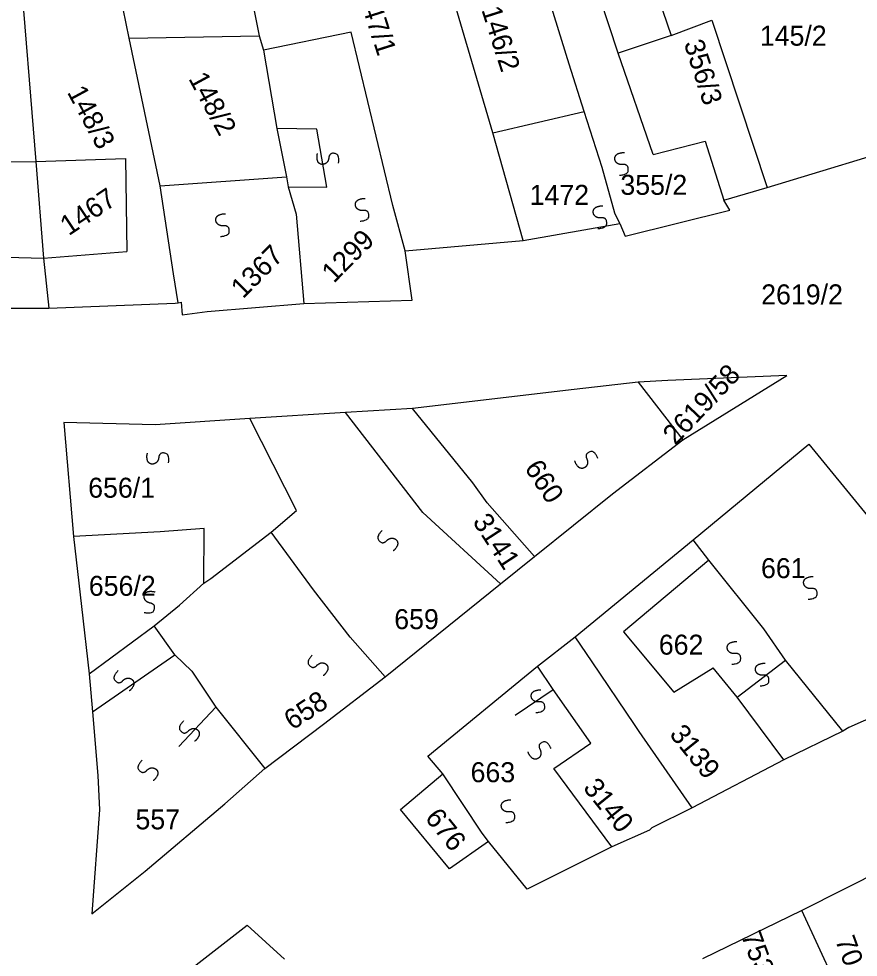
# Model space of a CAD drawing. Extents: x -581999 to -572728, y -1219553 to -1212032.
# Drawn here: x -577664.3 to -577580.3, y -1215821.3 to -1215727.3 of the extents above; entities that cross this region are included whole.
import ezdxf

# ---------------------------------------------------------------- set-up
doc = ezdxf.new("R2010")
doc.units = 0
for name, color, linetype in [('Vrstva 1', 7, 'Continuous'), ('Vrstva 2', 7, 'Continuous'), ('Vrstva 4', 7, 'Continuous'), ('Vrstva 6', 7, 'Continuous')]:
    doc.layers.add(name, color=color, linetype=linetype)

msp = doc.modelspace()

# ---------------------------------------------------------------- linework, layer by layer
at = {"layer": 'Vrstva 1'}
for p, q in [((-577599.039, -1215729.005), (-577604.345, -1215730.793)), ((-577600.835, -1215740.926), (-577604.345, -1215730.793)), ((-577672.726, -1215741.662), (-577662.648, -1215741.635)), ((-577650.196, -1215744.043), (-577637.554, -1215743.166)), ((-577608.767, -1215764.437), (-577624.944, -1215766.35)), ((-577624.944, -1215766.35), (-577631.629, -1215766.741)), ((-577623.888, -1215776.765), (-577631.629, -1215766.741)), ((-577616.138, -1215783.902), (-577623.888, -1215776.765)), ((-577648.734, -1215791), (-577650.796, -1215788.093)), ((-577647.014, -1215792.631), (-577648.734, -1215791)), ((-577602.704, -1215797.973), (-577606.935, -1215791.694)), ((-577647.014, -1215792.631), (-577644.61, -1215796.237)), ((-577598.775, -1215794.733), (-577594.85, -1215792.306)), ((-577592.446, -1215795.215), (-577594.85, -1215792.306)), ((-577587.754, -1215801.495), (-577592.446, -1215795.215))]:
    msp.add_line(p, q, dxfattribs=at)
for points in [[(-577606.708, -1215706.567), (-577599.039, -1215729.005)], [(-577616.887, -1215738.765), (-577623.812, -1215715.278), (-577625.945, -1215706.796)], [(-577607.744, -1215736.632), (-577609.259, -1215731.89), (-577613.801, -1215717.207)], [(-577662.285, -1215721.712), (-577664.284, -1215721.582), (-577662.648, -1215741.635)], [(-577653.297, -1215729.272), (-577653.909, -1215726.352), (-577654.614, -1215721.793), (-577660.578, -1215721.683), (-577660.748, -1215721.626)], [(-577641.076, -1215724.999), (-577640.284, -1215729.038)], [(-577599.039, -1215729.005), (-577594.968, -1215727.469), (-577589.442, -1215744.22)], [(-577653.297, -1215729.272), (-577640.284, -1215729.038)], [(-577648.857, -1215752.851), (-577650.196, -1215744.043), (-577653.297, -1215729.272)], [(-577640.284, -1215729.038), (-577639.85, -1215730.494)], [(-577626.905, -1215746.021), (-577631.077, -1215728.697), (-577639.85, -1215730.494)], [(-577639.85, -1215730.494), (-577638.527, -1215738.334)], [(-577616.887, -1215738.765), (-577607.744, -1215736.632)], [(-577605.961, -1215742.227), (-577607.744, -1215736.632)], [(-577638.527, -1215738.334), (-577637.554, -1215743.166), (-577637.378, -1215744.169)], [(-577613.85, -1215749.524), (-577616.887, -1215738.765)], [(-577600.835, -1215740.926), (-577595.654, -1215739.583)], [(-577595.654, -1215739.583), (-577593.782, -1215745.482)], [(-577589.442, -1215744.22), (-577574.064, -1215739.543)], [(-577662.648, -1215741.635), (-577653.648, -1215741.337), (-577653.52, -1215750.637)], [(-577662.648, -1215741.635), (-577661.874, -1215751.296)], [(-577604.179, -1215747.821), (-577604.677, -1215746.802), (-577605.961, -1215742.227)], [(-577637.378, -1215744.169), (-577636.576, -1215746.904)], [(-577593.782, -1215745.482), (-577589.442, -1215744.22)], [(-577625.661, -1215750.58), (-577626.905, -1215746.021)], [(-577604.179, -1215747.821), (-577603.643, -1215749.098), (-577593.154, -1215746.486), (-577593.782, -1215745.482)], [(-577636.576, -1215746.904), (-577635.801, -1215755.835)], [(-577613.85, -1215749.524), (-577604.179, -1215747.821)], [(-577625.661, -1215750.58), (-577613.85, -1215749.524)], [(-577661.874, -1215751.296), (-577653.52, -1215750.637)], [(-577645.471, -1215756.627), (-577635.801, -1215755.835), (-577624.959, -1215755.501), (-577625.661, -1215750.58)], [(-577675.418, -1215750.9), (-577667.215, -1215756.3), (-577661.342, -1215756.317)], [(-577671.778, -1215751.043), (-577661.874, -1215751.296)], [(-577661.874, -1215751.296), (-577661.342, -1215756.317)], [(-577648.388, -1215755.757), (-577648.857, -1215752.851)], [(-577661.342, -1215756.317), (-577648.689, -1215755.806), (-577648.388, -1215755.757)], [(-577648.388, -1215755.757), (-577648.087, -1215755.708), (-577648.003, -1215756.983), (-577645.471, -1215756.627)], [(-577587.45, -1215763.04), (-577599.372, -1215763.553), (-577602.36, -1215763.713)], [(-577597.871, -1215769.464), (-577587.45, -1215763.04)], [(-577602.36, -1215763.713), (-577608.767, -1215764.437)], [(-577602.36, -1215763.713), (-577597.871, -1215769.464)], [(-577631.629, -1215766.741), (-577641.208, -1215767.351)], [(-577618.908, -1215773.773), (-577624.944, -1215766.35)], [(-577650.696, -1215767.962), (-577659.821, -1215767.755), (-577658.874, -1215779.144)], [(-577641.208, -1215767.351), (-577650.696, -1215767.962)], [(-577636.533, -1215776.548), (-577641.208, -1215767.351)], [(-577604.908, -1215774.873), (-577597.871, -1215769.464)], [(-577596.834, -1215779.478), (-577585.258, -1215769.896), (-577567.356, -1215791.781), (-577577.26, -1215796.5)], [(-577617.471, -1215775.781), (-577618.908, -1215773.773)], [(-577612.714, -1215781.136), (-577604.908, -1215774.873)], [(-577612.714, -1215781.136), (-577617.471, -1215775.781)], [(-577639.071, -1215778.727), (-577636.533, -1215776.548)], [(-577650.181, -1215778.688), (-577658.874, -1215779.144)], [(-577645.825, -1215783.809), (-577645.802, -1215778.352), (-577650.181, -1215778.688)], [(-577645.825, -1215783.809), (-577645.132, -1215783.347), (-577639.071, -1215778.727)], [(-577634.85, -1215784.476), (-577639.071, -1215778.727)], [(-577658.874, -1215779.144), (-577658.082, -1215786.14)], [(-577608.646, -1215789.178), (-577596.834, -1215779.478)], [(-577595.263, -1215781.509), (-577596.834, -1215779.478)], [(-577627.668, -1215793.207), (-577616.138, -1215783.902), (-577612.714, -1215781.136)], [(-577595.263, -1215781.509), (-577603.814, -1215788.683)], [(-577589.767, -1215788.374), (-577595.263, -1215781.509)], [(-577648.253, -1215786.009), (-577645.825, -1215783.809)], [(-577631.167, -1215789.221), (-577634.85, -1215784.476)], [(-577658.082, -1215786.14), (-577657.297, -1215792.881)], [(-577650.796, -1215788.093), (-577648.253, -1215786.009)], [(-577657.297, -1215792.881), (-577650.796, -1215788.093)], [(-577587.595, -1215791.513), (-577589.767, -1215788.374)], [(-577627.668, -1215793.207), (-577631.167, -1215789.221)], [(-577612.425, -1215792.135), (-577608.646, -1215789.178)], [(-577606.935, -1215791.694), (-577608.646, -1215789.178)], [(-577603.814, -1215788.683), (-577598.775, -1215794.733)], [(-577621.887, -1215802.909), (-577623.409, -1215801.125), (-577612.425, -1215792.135)], [(-577610.862, -1215794.469), (-577612.425, -1215792.135)], [(-577581.858, -1215798.624), (-577587.595, -1215791.513)], [(-577657.297, -1215792.881), (-577656.951, -1215796.707)], [(-577639.719, -1215802.372), (-577633.829, -1215797.925), (-577627.668, -1215793.207)], [(-577607.086, -1215799.819), (-577610.862, -1215794.469)], [(-577656.951, -1215796.707), (-577656.433, -1215803.057), (-577656.267, -1215806.517)], [(-577644.61, -1215796.237), (-577639.719, -1215802.372)], [(-577577.26, -1215796.5), (-577581.268, -1215798.27), (-577581.858, -1215798.624)], [(-577596.953, -1215806.297), (-577602.246, -1215798.671), (-577602.704, -1215797.973)], [(-577581.858, -1215798.624), (-577587.754, -1215801.495)], [(-577610.781, -1215802.363), (-577607.086, -1215799.819)], [(-577587.754, -1215801.495), (-577596.953, -1215806.297)], [(-577643.709, -1215805.913), (-577639.719, -1215802.372)], [(-577604.972, -1215810.192), (-577610.781, -1215802.363)], [(-577626.14, -1215806.458), (-577621.887, -1215802.909)], [(-577617.948, -1215808.844), (-577621.887, -1215802.909)], [(-577651.686, -1215812.63), (-577643.709, -1215805.913)], [(-577656.267, -1215806.517), (-577657.032, -1215816.895), (-577651.686, -1215812.63)], [(-577617.326, -1215809.685), (-577621.222, -1215812.404), (-577626.14, -1215806.458)], [(-577596.953, -1215806.297), (-577600.963, -1215808.304)], [(-577617.326, -1215809.685), (-577617.948, -1215808.844)], [(-577600.963, -1215808.304), (-577601.199, -1215808.54), (-577604.972, -1215810.192)], [(-577604.972, -1215810.192), (-577613.463, -1215814.442), (-577617.326, -1215809.685)], [(-577573.596, -1215810.33), (-577585.958, -1215816.562)], [(-577585.958, -1215816.562), (-577595.905, -1215821.406)], [(-577580.379, -1215828.477), (-577582.697, -1215823.642), (-577585.958, -1215816.562)], [(-577658.442, -1215831.225), (-577641.486, -1215818.04), (-577637.744, -1215821.431)]]:
    msp.add_lwpolyline(points, dxfattribs=at)
at = {"layer": 'Vrstva 4'}
for p, q in [((-577604.345, -1215730.793), (-577609.361, -1215715.461)), ((-577656.951, -1215796.707), (-577648.734, -1215791)), ((-577592.446, -1215795.215), (-577587.595, -1215791.513))]:
    msp.add_line(p, q, dxfattribs=at)
for points in [[(-577637.378, -1215744.169), (-577633.5, -1215744.184), (-577634.512, -1215738.373), (-577638.527, -1215738.334)], [(-577614.673, -1215797.013), (-577610.862, -1215794.469)], [(-577644.61, -1215796.237), (-577648.312, -1215800.174)]]:
    msp.add_lwpolyline(points, dxfattribs=at)
at = {"layer": 'Vrstva 6'}
for points in [[(-577632.325, -1215741.803), (-577632.23, -1215740.952), (-577632.96, -1215740.74), (-577633.277, -1215740.994), (-577633.322, -1215741.41), (-577633.473, -1215741.717), (-577633.722, -1215741.884), (-577633.949, -1215741.928), (-577634.212, -1215741.872), (-577634.467, -1215741.608), (-577634.507, -1215740.998), (-577634.437, -1215740.829)], [(-577604.214, -1215743.006), (-577603.363, -1215742.917), (-577603.311, -1215742.159), (-577603.627, -1215741.903), (-577604.043, -1215741.948), (-577604.375, -1215741.866), (-577604.592, -1215741.658), (-577604.683, -1215741.446), (-577604.684, -1215741.177), (-577604.481, -1215740.872), (-577603.893, -1215740.702), (-577603.713, -1215740.735)], [(-577630.185, -1215747.603), (-577629.334, -1215747.514), (-577629.282, -1215746.756), (-577629.598, -1215746.5), (-577630.014, -1215746.545), (-577630.346, -1215746.463), (-577630.563, -1215746.255), (-577630.654, -1215746.043), (-577630.655, -1215745.774), (-577630.452, -1215745.469), (-577629.864, -1215745.299), (-577629.684, -1215745.332)], [(-577606.375, -1215748.343), (-577605.524, -1215748.254), (-577605.472, -1215747.496), (-577605.788, -1215747.24), (-577606.204, -1215747.285), (-577606.536, -1215747.203), (-577606.753, -1215746.995), (-577606.844, -1215746.783), (-577606.845, -1215746.514), (-577606.642, -1215746.209), (-577606.054, -1215746.039), (-577605.874, -1215746.072)], [(-577644.152, -1215749.135), (-577643.301, -1215749.046), (-577643.249, -1215748.288), (-577643.565, -1215748.032), (-577643.981, -1215748.077), (-577644.313, -1215747.995), (-577644.53, -1215747.787), (-577644.621, -1215747.575), (-577644.622, -1215747.306), (-577644.419, -1215747.001), (-577643.831, -1215746.831), (-577643.651, -1215746.864)], [(-577649.349, -1215771.793), (-577649.254, -1215770.942), (-577649.984, -1215770.73), (-577650.301, -1215770.984), (-577650.346, -1215771.4), (-577650.497, -1215771.707), (-577650.746, -1215771.874), (-577650.973, -1215771.918), (-577651.236, -1215771.862), (-577651.491, -1215771.598), (-577651.531, -1215770.988), (-577651.461, -1215770.819)], [(-577606.366, -1215771.341), (-577606.717, -1215770.559), (-577607.453, -1215770.748), (-577607.597, -1215771.127), (-577607.425, -1215771.509), (-577607.399, -1215771.85), (-577607.528, -1215772.12), (-577607.702, -1215772.273), (-577607.957, -1215772.359), (-577608.31, -1215772.261), (-577608.655, -1215771.756), (-577608.68, -1215771.574)], [(-577627.986, -1215778.548), (-577628.573, -1215779.17), (-577628.118, -1215779.779), (-577627.712, -1215779.767), (-577627.426, -1215779.462), (-577627.12, -1215779.308), (-577626.82, -1215779.324), (-577626.613, -1215779.426), (-577626.437, -1215779.629), (-577626.392, -1215779.993), (-577626.727, -1215780.505), (-577626.885, -1215780.597)], [(-577585.315, -1215785.437), (-577584.464, -1215785.348), (-577584.412, -1215784.59), (-577584.728, -1215784.334), (-577585.144, -1215784.379), (-577585.476, -1215784.297), (-577585.693, -1215784.089), (-577585.784, -1215783.877), (-577585.785, -1215783.608), (-577585.582, -1215783.303), (-577584.994, -1215783.133), (-577584.814, -1215783.166)], [(-577651.794, -1215786.759), (-577650.953, -1215786.911), (-577650.69, -1215786.197), (-577650.922, -1215785.863), (-577651.334, -1215785.79), (-577651.63, -1215785.618), (-577651.78, -1215785.357), (-577651.808, -1215785.128), (-577651.734, -1215784.87), (-577651.453, -1215784.634), (-577650.841, -1215784.636), (-577650.678, -1215784.718)], [(-577592.963, -1215791.941), (-577592.112, -1215791.852), (-577592.06, -1215791.094), (-577592.376, -1215790.838), (-577592.792, -1215790.883), (-577593.124, -1215790.801), (-577593.341, -1215790.593), (-577593.432, -1215790.381), (-577593.433, -1215790.112), (-577593.23, -1215789.807), (-577592.642, -1215789.637), (-577592.462, -1215789.67)], [(-577634.97, -1215791.025), (-577635.557, -1215791.647), (-577635.102, -1215792.256), (-577634.696, -1215792.244), (-577634.41, -1215791.939), (-577634.104, -1215791.785), (-577633.804, -1215791.801), (-577633.597, -1215791.903), (-577633.421, -1215792.106), (-577633.376, -1215792.47), (-577633.711, -1215792.982), (-577633.869, -1215793.074)], [(-577590.137, -1215794.109), (-577589.286, -1215794.02), (-577589.234, -1215793.262), (-577589.55, -1215793.006), (-577589.966, -1215793.051), (-577590.298, -1215792.969), (-577590.515, -1215792.761), (-577590.606, -1215792.549), (-577590.607, -1215792.28), (-577590.404, -1215791.975), (-577589.816, -1215791.805), (-577589.636, -1215791.838)], [(-577654.394, -1215792.558), (-577654.981, -1215793.18), (-577654.526, -1215793.789), (-577654.12, -1215793.777), (-577653.834, -1215793.472), (-577653.528, -1215793.318), (-577653.228, -1215793.334), (-577653.021, -1215793.436), (-577652.845, -1215793.639), (-577652.8, -1215794.003), (-577653.135, -1215794.515), (-577653.293, -1215794.607)], [(-577612.582, -1215796.777), (-577611.731, -1215796.688), (-577611.679, -1215795.93), (-577611.995, -1215795.674), (-577612.411, -1215795.719), (-577612.743, -1215795.637), (-577612.96, -1215795.429), (-577613.051, -1215795.217), (-577613.052, -1215794.948), (-577612.849, -1215794.643), (-577612.261, -1215794.473), (-577612.081, -1215794.506)], [(-577647.846, -1215797.592), (-577648.433, -1215798.214), (-577647.978, -1215798.823), (-577647.572, -1215798.811), (-577647.286, -1215798.506), (-577646.98, -1215798.352), (-577646.68, -1215798.368), (-577646.473, -1215798.47), (-577646.297, -1215798.673), (-577646.252, -1215799.037), (-577646.587, -1215799.549), (-577646.745, -1215799.641)], [(-577611.06, -1215800.349), (-577611.454, -1215799.589), (-577612.178, -1215799.819), (-577612.301, -1215800.206), (-577612.107, -1215800.577), (-577612.062, -1215800.916), (-577612.176, -1215801.193), (-577612.34, -1215801.356), (-577612.59, -1215801.456), (-577612.948, -1215801.378), (-577613.321, -1215800.893), (-577613.357, -1215800.714)], [(-577651.993, -1215801.533), (-577652.58, -1215802.155), (-577652.125, -1215802.764), (-577651.719, -1215802.752), (-577651.433, -1215802.447), (-577651.127, -1215802.293), (-577650.827, -1215802.309), (-577650.62, -1215802.411), (-577650.444, -1215802.614), (-577650.399, -1215802.978), (-577650.734, -1215803.49), (-577650.892, -1215803.582)], [(-577615.575, -1215807.784), (-577614.724, -1215807.695), (-577614.672, -1215806.937), (-577614.988, -1215806.681), (-577615.404, -1215806.726), (-577615.736, -1215806.644), (-577615.953, -1215806.436), (-577616.044, -1215806.224), (-577616.045, -1215805.955), (-577615.842, -1215805.65), (-577615.254, -1215805.48), (-577615.074, -1215805.513)]]:
    msp.add_open_spline(points, degree=2, dxfattribs=at)

# ---------------------------------------------------------------- texts
at = {"layer": 'Vrstva 2'}
for s, rotation, p in [('147/1', 287.74102, (-577630.43, -1215724.806)), ('146/2', 287.74102, (-577618.052, -1215726.434)), ('356/3', 287.74102, (-577597.793, -1215729.779)), ('148/2', 298.36948, (-577647.396, -1215733.328)), ('148/3', 298.36948, (-577659.549, -1215734.687)), ('1467', 33.69007, (-577659.348, -1215749.108)), ('1299', 45.13614, (-577632.813, -1215753.874)), ('1367', 45.13614, (-577641.899, -1215755.423)), ('2619/58', 46.65413, (-577598.619, -1215770.105)), ('660', 303.13447, (-577613.781, -1215772.296)), ('3141', 303.13447, (-577618.979, -1215777.665)), ('658', 33.44477, (-577636.947, -1215798.586)), ('3139', 308.8417, (-577599.29, -1215798.967)), ('3140', 308.8417, (-577607.939, -1215804.337)), ('676', 308.8417, (-577623.768, -1215807.344)), ('753/4', 290.14851, (-577592.056, -1215819.067)), ('704', 290.14851, (-577582.647, -1215819.535))]:
    msp.add_text(s, height=2, rotation=rotation, dxfattribs=at).set_placement(p)
for s, p in [('145/2', (-577590.168, -1215730.034)), ('355/2', (-577604.126, -1215744.959)), ('1472', (-577613.209, -1215745.964)), ('2619/2', (-577590.03, -1215755.921)), ('656/1', (-577657.396, -1215775.268)), ('661', (-577590.05, -1215783.316)), ('656/2', (-577657.332, -1215785.087)), ('659', (-577626.763, -1215788.421)), ('662', (-577600.278, -1215790.974)), ('663', (-577619.119, -1215803.739)), ('557', (-577652.664, -1215808.456))]:
    msp.add_text(s, height=2, dxfattribs=at).set_placement(p)

doc.saveas('drawing.dxf')
